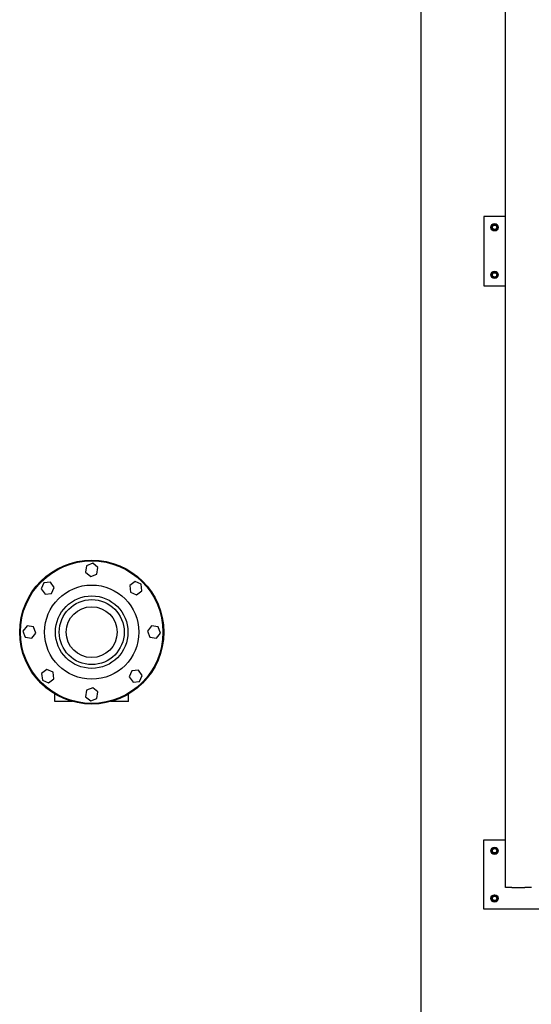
# Model space of a CAD drawing. Header units: inches. Extents: x 18 to 846, y -44 to 561.
# Tile 603 of 642: x 503 to 533, y 443 to 499. Entities that reach past the tile are written whole.
import ezdxf

# ---------------------------------------------------------------- set-up
doc = ezdxf.new("R2010")
doc.units = ezdxf.units.IN
doc.header["$LTSCALE"] = 24
doc.header["$MEASUREMENT"] = 0
doc.layers.add('Visible (ANSI)', color=7, linetype='Continuous', lineweight=30)

msp = doc.modelspace()

# ---------------------------------------------------------------- linework, layer by layer
at = {"layer": 'Visible (ANSI)'}
for p, q in [((531.05343, 449.3063), (531.05343, 521.29923)), ((526.17843, 516.0563), (526.17843, 412.0563)), ((531.05343, 488.0563), (529.80343, 488.0563)), ((529.80343, 488.0563), (529.80343, 484.0563)), ((530.35043, 487.5664), (530.27243, 487.52137)), ((530.27243, 487.52137), (530.27243, 487.4313)), ((530.27243, 487.4313), (530.27243, 487.34124)), ((530.27243, 487.34124), (530.35043, 487.2962)), ((530.42843, 487.61144), (530.35043, 487.5664)), ((530.35043, 487.2962), (530.42843, 487.25117)), ((530.50643, 487.5664), (530.42843, 487.61144)), ((530.42843, 487.25117), (530.50643, 487.2962)), ((530.58443, 487.52137), (530.50643, 487.5664)), ((530.50643, 487.2962), (530.58443, 487.34124)), ((530.58443, 487.4313), (530.58443, 487.52137)), ((530.58443, 487.34124), (530.58443, 487.4313)), ((530.35043, 484.8164), (530.27243, 484.77137)), ((530.27243, 484.77137), (530.27243, 484.6813)), ((530.27243, 484.6813), (530.27243, 484.59124)), ((530.27243, 484.59124), (530.35043, 484.5462)), ((530.42843, 484.86144), (530.35043, 484.8164)), ((530.35043, 484.5462), (530.42843, 484.50117)), ((530.50643, 484.8164), (530.42843, 484.86144)), ((530.42843, 484.50117), (530.50643, 484.5462)), ((530.58443, 484.77137), (530.50643, 484.8164)), ((530.50643, 484.5462), (530.58443, 484.59124)), ((530.58443, 484.6813), (530.58443, 484.77137)), ((530.58443, 484.59124), (530.58443, 484.6813)), ((529.80343, 484.0563), (531.05343, 484.0563)), ((506.88018, 467.8887), (506.82263, 467.51109)), ((507.23598, 468.02767), (506.88018, 467.8887)), ((507.53423, 467.78902), (507.23598, 468.02767)), ((506.82263, 467.51109), (507.12087, 467.27244)), ((507.12087, 467.27244), (507.47668, 467.4114)), ((507.47668, 467.4114), (507.53423, 467.78902)), ((504.41095, 466.90518), (504.25762, 466.55533)), ((504.79059, 466.94732), (504.41095, 466.90518)), ((505.01691, 466.63961), (504.79059, 466.94732)), ((509.67745, 466.97711), (509.36974, 466.75079)), ((509.36974, 466.75079), (509.41188, 466.37115)), ((510.0273, 466.82378), (509.67745, 466.97711)), ((510.06945, 466.44414), (510.0273, 466.82378)), ((504.25762, 466.55533), (504.48394, 466.24761)), ((504.48394, 466.24761), (504.86358, 466.28976)), ((504.86358, 466.28976), (505.01691, 466.63961)), ((509.41188, 466.37115), (509.76174, 466.21782)), ((509.76174, 466.21782), (510.06945, 466.44414)), ((503.44571, 464.4121), (503.20706, 464.11386)), ((503.82333, 464.35455), (503.44571, 464.4121)), ((510.63321, 464.4121), (510.39456, 464.11386)), ((511.01083, 464.35455), (510.63321, 464.4121)), ((503.20706, 464.11386), (503.34603, 463.75805)), ((503.72364, 463.7005), (503.96229, 463.99875)), ((503.96229, 463.99875), (503.82333, 464.35455)), ((510.39456, 464.11386), (510.53353, 463.75805)), ((510.91114, 463.7005), (511.14979, 463.99875)), ((511.14979, 463.99875), (511.01083, 464.35455)), ((503.34603, 463.75805), (503.72364, 463.7005)), ((510.53353, 463.75805), (510.91114, 463.7005)), ((504.59512, 461.89478), (504.28741, 461.66846)), ((504.28741, 461.66846), (504.32955, 461.28882)), ((504.94497, 461.74145), (504.59512, 461.89478)), ((504.98712, 461.36181), (504.94497, 461.74145)), ((509.49328, 461.82285), (509.33995, 461.473)), ((509.87292, 461.86499), (509.49328, 461.82285)), ((510.09924, 461.55728), (509.87292, 461.86499)), ((509.94591, 461.20743), (510.09924, 461.55728)), ((504.32955, 461.28882), (504.67941, 461.13549)), ((504.67941, 461.13549), (504.98712, 461.36181)), ((509.33995, 461.473), (509.56627, 461.16528)), ((509.56627, 461.16528), (509.94591, 461.20743)), ((505.05343, 460.0563), (505.05343, 460.48436)), ((506.88018, 460.7012), (506.82263, 460.32359)), ((507.23598, 460.84017), (506.88018, 460.7012)), ((507.53423, 460.60152), (507.23598, 460.84017)), ((507.47668, 460.2239), (507.53423, 460.60152)), ((509.30343, 460.0563), (509.30343, 460.48436)), ((506.04953, 460.0563), (505.05343, 460.0563)), ((506.82263, 460.32359), (507.12087, 460.08494)), ((507.12087, 460.08494), (507.47668, 460.2239)), ((509.30343, 460.0563), (508.30733, 460.0563)), ((529.80343, 452.0563), (531.05343, 452.0563)), ((529.80343, 448.0563), (529.80343, 452.0563)), ((530.35043, 451.5664), (530.27243, 451.52137)), ((530.27243, 451.52137), (530.27243, 451.4313)), ((530.27243, 451.4313), (530.27243, 451.34124)), ((530.27243, 451.34124), (530.35043, 451.2962)), ((530.42843, 451.61144), (530.35043, 451.5664)), ((530.50643, 451.5664), (530.42843, 451.61144)), ((530.58443, 451.52137), (530.50643, 451.5664)), ((530.50643, 451.2962), (530.58443, 451.34124)), ((530.58443, 451.4313), (530.58443, 451.52137)), ((530.58443, 451.34124), (530.58443, 451.4313)), ((530.35043, 451.2962), (530.42843, 451.25117)), ((530.42843, 451.25117), (530.50643, 451.2962)), ((531.42843, 449.3063), (531.05343, 449.3063)), ((531.42843, 449.3063), (532.17843, 449.3063)), ((532.55343, 449.3063), (532.17843, 449.3063)), ((530.35043, 448.8164), (530.27243, 448.77137)), ((530.27243, 448.77137), (530.27243, 448.6813)), ((530.27243, 448.6813), (530.27243, 448.59124)), ((530.27243, 448.59124), (530.35043, 448.5462)), ((530.42843, 448.86144), (530.35043, 448.8164)), ((530.35043, 448.5462), (530.42843, 448.50117)), ((530.50643, 448.8164), (530.42843, 448.86144)), ((530.42843, 448.50117), (530.50643, 448.5462)), ((530.58443, 448.77137), (530.50643, 448.8164)), ((530.50643, 448.5462), (530.58443, 448.59124)), ((530.58443, 448.6813), (530.58443, 448.77137)), ((530.58443, 448.59124), (530.58443, 448.6813)), ((533.80343, 448.0563), (529.80343, 448.0563))]:
    msp.add_line(p, q, dxfattribs=at)
for centre, radius in [((530.42843, 487.4313), 0.216), ((530.42843, 487.4313), 0.1248), ((530.42843, 484.6813), 0.216), ((530.42843, 484.6813), 0.1248), ((507.17843, 464.0563), 4.15625), ((507.17843, 464.0563), 4.11458), ((507.17843, 464.0563), 2.71875), ((507.17843, 464.0563), 2.09375), ((507.17843, 464.0563), 1.875), ((507.17843, 464.0563), 1.46875), ((530.42843, 451.4313), 0.216), ((530.42843, 451.4313), 0.1248), ((530.42843, 448.6813), 0.216), ((530.42843, 448.6813), 0.1248)]:
    msp.add_circle(centre, radius, dxfattribs=at)
for centre, start, end in [((530.42843, 487.4313), 120, 180), ((530.42843, 487.4313), 180, 240), ((530.42843, 487.4313), 60, 120), ((530.42843, 487.4313), 240, 300), ((530.42843, 487.4313), 0, 60), ((530.42843, 487.4313), 300, 0), ((530.42843, 484.6813), 120, 180), ((530.42843, 484.6813), 180, 240), ((530.42843, 484.6813), 60, 120), ((530.42843, 484.6813), 240, 300), ((530.42843, 484.6813), 0, 60), ((530.42843, 484.6813), 300, 0), ((530.42843, 451.4313), 120, 180), ((530.42843, 451.4313), 180, 240), ((530.42843, 451.4313), 60, 120), ((530.42843, 451.4313), 0, 60), ((530.42843, 451.4313), 300, 0), ((530.42843, 451.4313), 240, 300), ((530.42843, 448.6813), 120, 180), ((530.42843, 448.6813), 180, 240), ((530.42843, 448.6813), 60, 120), ((530.42843, 448.6813), 240, 300), ((530.42843, 448.6813), 0, 60), ((530.42843, 448.6813), 300, 0)]:
    msp.add_arc(centre, 0.156, start, end, dxfattribs=at)

doc.saveas('drawing.dxf')
